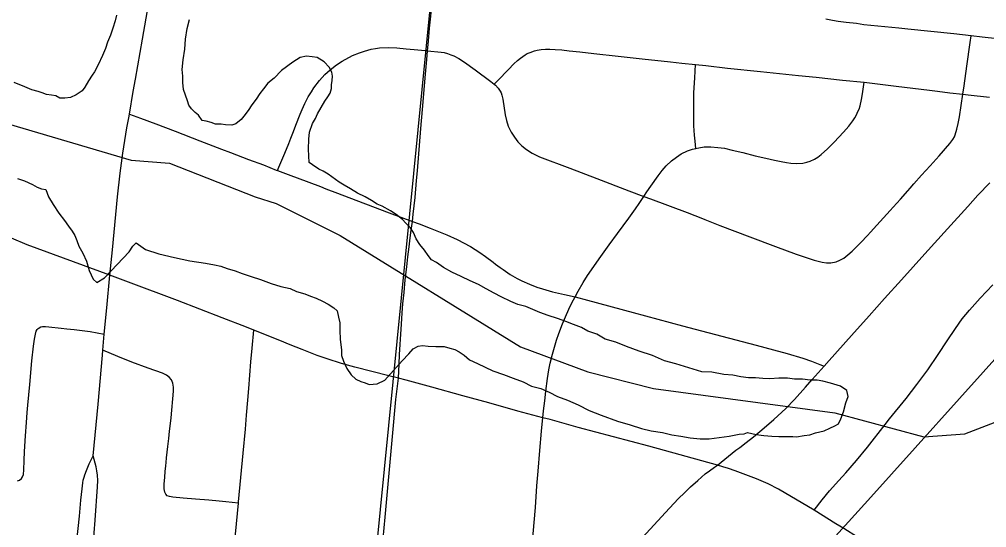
# Model space of a CAD drawing. Extents: x 0 to 1134, y 0 to 440.
# Drawn here: x 835.919 to 836.438, y 356.007 to 356.279 of the extents above; entities that cross this region are included whole.
import ezdxf

# ---------------------------------------------------------------- set-up
doc = ezdxf.new("R2010")
doc.units = 0
for name, color, linetype in [('GM_X_City_Street', 7, 'Continuous'), ('GM_X_County_Road', 7, 'Continuous'), ('GM_X_Major_River', 7, 'Continuous'), ('GM_X_Minor_River', 7, 'Continuous'), ('GM_X_Rail_Line', 7, 'Continuous'), ('GM_X_Section', 7, 'Continuous'), ('GM_X_State_Route', 7, 'Continuous')]:
    doc.layers.add(name, color=color, linetype=linetype)

msp = doc.modelspace()

# ---------------------------------------------------------------- linework, layer by layer
at = {"layer": 'GM_X_City_Street'}
for points in [[(836.50222, 356.26024), (836.49765, 356.26157), (836.49485, 356.26223), (836.49205, 356.26277), (836.48916, 356.26323), (836.486, 356.26359), (836.48372, 356.26392), (836.47868, 356.26449), (836.47409, 356.26499), (836.47112, 356.26531), (836.4352, 356.2691), (836.42922, 356.2698), (836.41988, 356.2709), (836.3953, 356.27341), (836.39042, 356.27391), (836.37178, 356.27583), (836.36784, 356.27641), (836.36223, 356.277), (836.358, 356.2775), (836.3549, 356.278), (836.35139, 356.27879)], [(836.35686, 356.14897), (836.35893, 356.14978), (836.36098, 356.15086), (836.3632, 356.1526), (836.36545, 356.15459), (836.37016, 356.15919), (836.37373, 356.16306), (836.37533, 356.16473), (836.37872, 356.16849), (836.38586, 356.17643), (836.38749, 356.17811), (836.39145, 356.1824), (836.39533, 356.18691), (836.39661, 356.18825), (836.39855, 356.19061), (836.40263, 356.19525), (836.4072, 356.20029), (836.41205, 356.20561), (836.41773, 356.21218), (836.41942, 356.21444), (836.42024, 356.21588), (836.42066, 356.21692), (836.42155, 356.21991), (836.42223, 356.22288), (836.42293, 356.22649), (836.42484, 356.23863), (836.42553, 356.24308), (836.42696, 356.25356), (836.42874, 356.26637), (836.42922, 356.2698)], [(836.05766, 356.19777), (836.05839, 356.19951), (836.06152, 356.20701), (836.06363, 356.2122), (836.06473, 356.21507), (836.06613, 356.21869), (836.06749, 356.22204), (836.0698, 356.22797), (836.07075, 356.23046), (836.07223, 356.23361), (836.07271, 356.23468), (836.07397, 356.23715), (836.07576, 356.23996), (836.0771, 356.24196), (836.0801, 356.2459), (836.08301, 356.24913), (836.08573, 356.25167), (836.08913, 356.25437), (836.09227, 356.25637), (836.09775, 356.25926), (836.10144, 356.26079), (836.10425, 356.26169), (836.10772, 356.2627), (836.11014, 356.26315), (836.11231, 356.26341), (836.11692, 356.26359), (836.12154, 356.26341), (836.12652, 356.263), (836.13084, 356.2626), (836.13663, 356.26198), (836.138, 356.2619), (836.14525, 356.26111), (836.14689, 356.26088), (836.14862, 356.26044), (836.15051, 356.25979), (836.15206, 356.25919), (836.15476, 356.2577), (836.15778, 356.25573), (836.16342, 356.25175), (836.17193, 356.24549), (836.17367, 356.24405), (836.17436, 356.24347), (836.17584, 356.24185), (836.17687, 356.24033), (836.17741, 356.23933), (836.17786, 356.23816), (836.17837, 356.23604), (836.17953, 356.2275), (836.1802, 356.22448), (836.18121, 356.22156), (836.18285, 356.21823), (836.1845, 356.21561), (836.18641, 356.21318), (836.18858, 356.21097), (836.19093, 356.20896), (836.19408, 356.207), (836.19797, 356.20507), (836.21428, 356.19908), (836.22871, 356.19357), (836.24586, 356.1869), (836.25389, 356.18393), (836.2575, 356.18259), (836.27709, 356.17527), (836.28537, 356.17205), (836.28651, 356.17161), (836.29198, 356.16948), (836.29462, 356.16842), (836.31062, 356.16226), (836.3244, 356.15715), (836.33545, 356.15302), (836.34516, 356.14977), (836.34932, 356.14866), (836.35166, 356.14839), (836.35396, 356.14843), (836.35686, 356.14897)], [(836.17367, 356.24405), (836.17557, 356.24603), (836.1813, 356.25192), (836.1842, 356.25481), (836.1861, 356.25662), (836.18777, 356.25795), (836.19025, 356.25962), (836.19144, 356.26034), (836.19289, 356.26099), (836.1952, 356.26177), (836.19678, 356.26215), (836.19881, 356.26248), (836.20113, 356.26269), (836.20357, 356.26269), (836.20629, 356.2626), (836.20985, 356.26233), (836.21389, 356.26188), (836.21958, 356.26125), (836.22702, 356.26042), (836.24006, 356.25898), (836.25456, 356.25731), (836.25641, 356.25718), (836.26822, 356.2559), (836.27419, 356.25527), (836.28147, 356.25455), (836.28705, 356.25394), (836.29873, 356.25264), (836.3163, 356.25074), (836.33676, 356.24857), (836.34626, 356.24766), (836.36021, 356.24621), (836.37198, 356.24503), (836.37768, 356.24431), (836.38901, 356.2429), (836.40684, 356.24078), (836.41116, 356.24027), (836.41787, 356.23944), (836.42484, 356.23863), (836.42761, 356.23831), (836.43898, 356.23698)], [(836.28175, 356.20959), (836.28131, 356.21348), (836.28095, 356.21661), (836.28073, 356.22175), (836.28057, 356.23015), (836.2807, 356.23942), (836.28111, 356.24745), (836.28147, 356.25455)], [(836.19395, 355.99724), (836.19576, 356.01735), (836.19657, 356.02898), (836.19724, 356.03677), (836.19819, 356.04787), (836.19907, 356.05829), (836.19958, 356.06383), (836.19975, 356.06546), (836.20014, 356.06907), (836.20081, 356.07445), (836.20141, 356.07974), (836.20222, 356.08647), (836.20294, 356.09113), (836.20365, 356.09456), (836.20486, 356.09951), (836.20704, 356.10692), (836.20827, 356.11044), (836.21022, 356.11568), (836.21181, 356.11937), (836.21371, 356.12361), (836.21527, 356.1269), (836.21705, 356.1302), (836.2187, 356.13326), (836.22143, 356.13781), (836.22375, 356.14155), (836.23073, 356.15176), (836.23528, 356.15802), (836.23982, 356.16409), (836.24579, 356.17227), (836.24932, 356.17732), (836.25134, 356.18005), (836.25389, 356.18393), (836.25547, 356.18633), (836.25761, 356.18945), (836.26155, 356.19501), (836.26367, 356.19773), (836.2659, 356.20026), (836.26872, 356.20299), (836.27135, 356.20501), (836.27388, 356.20663), (836.27732, 356.20835), (836.27984, 356.20916), (836.28175, 356.20959), (836.28338, 356.20996), (836.28611, 356.21037), (836.28974, 356.21047), (836.29358, 356.21017), (836.29702, 356.20966), (836.30126, 356.20875), (836.30683, 356.20744), (836.31349, 356.20572), (836.31915, 356.20431), (836.3239, 356.2033), (836.32744, 356.20259), (836.33027, 356.20208), (836.33269, 356.20178), (836.33552, 356.20157), (836.33896, 356.20178), (836.34118, 356.20218), (836.3429, 356.20279), (836.34533, 356.2039), (836.34715, 356.20501), (836.34886, 356.20643), (836.3523, 356.20936), (836.35583, 356.213), (836.36079, 356.21835), (836.36372, 356.22159), (836.36584, 356.22442), (836.36685, 356.22593), (836.36776, 356.22755), (836.36857, 356.22937), (836.36917, 356.23068), (836.36968, 356.2324), (836.37049, 356.23573), (836.37099, 356.23876), (836.37198, 356.24503)], [(835.97828, 356.22793), (835.98411, 356.22575), (835.99233, 356.22268), (836.0027, 356.2188), (836.01597, 356.21375), (836.02762, 356.20923), (836.0325, 356.20734), (836.04207, 356.20372), (836.05009, 356.20075), (836.05695, 356.19802), (836.05766, 356.19777), (836.06332, 356.19572), (836.07433, 356.19161), (836.08068, 356.18921), (836.08347, 356.18805), (836.08973, 356.18567), (836.09205, 356.1848), (836.1047, 356.17994), (836.11739, 356.17514), (836.12985, 356.17057), (836.13342, 356.16915), (836.13938, 356.16698), (836.14823, 356.16337), (836.15382, 356.16076), (836.16095, 356.15705), (836.16601, 356.1539), (836.16908, 356.15173), (836.17309, 356.1487), (836.17447, 356.14756), (836.17692, 356.14579), (836.17841, 356.14476), (836.18226, 356.14207), (836.18605, 356.1399), (836.18849, 356.13864), (836.19255, 356.13693), (836.19661, 356.13539), (836.1995, 356.1344), (836.20491, 356.13286), (836.21133, 356.13142), (836.21705, 356.1302), (836.22374, 356.12838), (836.24816, 356.12185), (836.2745, 356.11471), (836.28466, 356.11199), (836.31401, 356.10426), (836.32335, 356.10181), (836.33067, 356.09991), (836.33909, 356.0974), (836.34371, 356.09579), (836.34819, 356.09398), (836.35045, 356.09305)], [(836.29332, 356.04009), (836.30323, 356.04812), (836.30524, 356.04958), (836.30874, 356.05217), (836.31265, 356.05526), (836.31835, 356.06008), (836.32355, 356.06447), (836.32995, 356.07037), (836.33464, 356.07522), (836.34039, 356.08174), (836.34405, 356.08594), (836.35045, 356.09305), (836.35316, 356.09606), (836.36518, 356.10939), (836.37462, 356.1199), (836.38274, 356.12925), (836.39198, 356.1393), (836.40441, 356.15321), (836.41655, 356.16653), (836.42736, 356.17853), (836.4328, 356.1845), (836.43919, 356.19125)], [(836.34509, 356.01597), (836.34943, 356.02146), (836.3533, 356.02633), (836.35824, 356.0319), (836.36202, 356.036), (836.36779, 356.04246), (836.37367, 356.04964), (836.38315, 356.06187), (836.38547, 356.06477), (836.39445, 356.07582), (836.40015, 356.08314), (836.40598, 356.09115), (836.41158, 356.09935), (836.41637, 356.1066), (836.42088, 356.11329), (836.42448, 356.11832), (836.42836, 356.1231), (836.43409, 356.12948), (836.44079, 356.1365)], [(835.91828, 356.03162), (835.91943, 356.03207), (835.92038, 356.03284), (835.92107, 356.03385), (835.92148, 356.03501), (835.92171, 356.03747), (835.92184, 356.04246), (835.92211, 356.04742), (835.92261, 356.05581), (835.92304, 356.06287), (835.92343, 356.06815), (835.92383, 356.07214), (835.92498, 356.08328), (835.92601, 356.09584), (835.92683, 356.10377), (835.92735, 356.10757), (835.92786, 356.11015), (835.92827, 356.11169), (835.92886, 356.11268), (835.92932, 356.11315), (835.93087, 356.11401), (835.93161, 356.1142), (835.93272, 356.11435), (835.93339, 356.11432), (835.9351, 356.11413), (835.94168, 356.11335), (835.94473, 356.11302), (835.9487, 356.11258), (835.95717, 356.11163), (835.9648, 356.11015)], [(836.03273, 355.98345), (836.03508, 356.00315), (836.03672, 356.01974), (836.03679, 356.02046), (836.03928, 356.04644), (836.04049, 356.0594), (836.04099, 356.06684), (836.04167, 356.07487), (836.04223, 356.08106), (836.04335, 356.0953), (836.04405, 356.10274), (836.04496, 356.11226)], [(836.03672, 356.01974), (836.02999, 356.02036), (836.02628, 356.02071), (836.02073, 356.02132), (836.01374, 356.02192), (836.007, 356.02245), (836.00156, 356.02289), (835.99973, 356.02324), (835.99856, 356.02363), (835.99773, 356.0245), (835.9972, 356.02562), (835.99688, 356.02745), (835.99692, 356.02993), (835.9972, 356.03358), (835.9974, 356.03658), (835.99772, 356.03963), (835.9979, 356.04145), (835.99816, 356.04391), (835.99889, 356.05007), (835.99935, 356.05438), (835.99979, 356.0582), (836.00029, 356.06236), (836.00055, 356.06546), (836.00193, 356.07966), (836.00195, 356.08177), (836.00152, 356.08397), (836.00077, 356.08565), (835.99961, 356.08707), (835.99813, 356.08818), (835.9959, 356.08928), (835.98829, 356.09202), (835.97952, 356.09518), (835.97206, 356.09828), (835.96402, 356.10161)]]:
    msp.add_lwpolyline(points, dxfattribs=at)
at = {"layer": 'GM_X_County_Road'}
msp.add_line((835.96402, 356.10161), (835.9648, 356.11015), dxfattribs=at)
for points in [[(836.138, 356.2619), (836.13834, 356.26515), (836.13871, 356.26927), (836.13909, 356.27403), (836.13978, 356.28039), (836.14024, 356.28612), (836.14076, 356.29132), (836.14154, 356.29989), (836.14231, 356.30785), (836.14319, 356.31896), (836.14528, 356.34218), (836.14565, 356.34629)], [(835.97828, 356.22793), (835.98032, 356.24004), (835.98156, 356.24671), (835.98525, 356.26808), (835.98918, 356.29082)], [(836.12985, 356.17057), (836.13034, 356.17446), (836.13129, 356.18332), (836.13215, 356.19245), (836.13253, 356.19769), (836.13431, 356.22031), (836.13519, 356.23043), (836.13633, 356.24309), (836.13691, 356.24938), (836.13719, 356.25319), (836.13757, 356.25718), (836.138, 356.2619)], [(835.96779, 356.14167), (835.96912, 356.15524), (835.9719, 356.18371), (835.97332, 356.19627), (835.97472, 356.20714), (835.97695, 356.2206), (835.97795, 356.22601), (835.97828, 356.22793)], [(836.12238, 356.08663), (836.12283, 356.09412), (836.12299, 356.09932), (836.12389, 356.11293), (836.12424, 356.11831), (836.12444, 356.12154), (836.12481, 356.12649), (836.12539, 356.13248), (836.12606, 356.13934), (836.12681, 356.14619), (836.12739, 356.15152), (836.12805, 356.15695), (836.12853, 356.16019), (836.1291, 356.16466), (836.12985, 356.17057)], [(835.9648, 356.11015), (835.96609, 356.12433), (835.96779, 356.14167)], [(835.95883, 356.04503), (835.96146, 356.07271), (835.96379, 356.09901), (835.96402, 356.10161)], [(836.11215, 355.97549), (836.11315, 355.98933), (836.11524, 356.01219), (836.11928, 356.05539), (836.12108, 356.07516), (836.12238, 356.08663)], [(835.94935, 355.99202), (835.94998, 355.99793), (835.95146, 356.01272), (835.95221, 356.02128), (835.95286, 356.02737), (835.95325, 356.03061), (835.95353, 356.03207), (835.95397, 356.03363), (835.95442, 356.03493), (835.95521, 356.03719), (835.95677, 356.04067), (835.95883, 356.04503)], [(835.95887, 355.99699), (835.95998, 356.01053), (835.96118, 356.02841), (835.96128, 356.0319), (835.96115, 356.03462), (835.96076, 356.03696), (835.96037, 356.03916), (835.95883, 356.04503)], [(836.22543, 355.97052), (836.23779, 355.98443), (836.24909, 355.99682), (836.26544, 356.01471), (836.2722, 356.02196), (836.27575, 356.02547), (836.27888, 356.02839), (836.2828, 356.0319), (836.28679, 356.03533), (836.2891, 356.03703), (836.29165, 356.03894), (836.29332, 356.04009)]]:
    msp.add_lwpolyline(points, dxfattribs=at)
at = {"layer": 'GM_X_Major_River'}
msp.add_lwpolyline([(837.02259, 355.71807), (837.11173, 355.71807), (837.21666, 356.7033), (836.191, 356.80611), (836.09234, 355.81302)], close=True, dxfattribs=at)
at = {"layer": 'GM_X_Minor_River'}
for points in [[(835.97136, 356.28085), (835.97055, 356.27783), (835.96936, 356.27404), (835.96816, 356.27026), (835.96658, 356.26649), (835.96539, 356.26309), (835.96381, 356.25931), (835.96145, 356.25441), (835.95949, 356.25064), (835.95832, 356.24876), (835.95638, 356.24575), (835.95443, 356.24236), (835.95288, 356.24049), (835.94981, 356.23825), (835.94675, 356.23679), (835.9437, 356.23645), (835.94105, 356.2365), (835.93879, 356.23767), (835.93652, 356.23809), (835.93386, 356.23851), (835.9316, 356.23931), (835.92933, 356.24011), (835.92593, 356.24092), (835.92216, 356.2425)], [(836.07792, 356.22555), (836.0791, 356.22819), (836.08105, 356.23158), (836.083, 356.23497), (836.08456, 356.23722), (836.08573, 356.2391), (836.08653, 356.24175), (836.08656, 356.24365), (836.08697, 356.24592), (836.08701, 356.2482), (836.08667, 356.25049), (836.08519, 356.25317), (836.08257, 356.25587), (836.07882, 356.25822), (836.07617, 356.25864), (836.07314, 356.25907), (836.06971, 356.25836), (836.06587, 356.25576), (836.05972, 356.2513), (836.05586, 356.24718), (836.0524, 356.24458), (836.05008, 356.24158), (836.04814, 356.23895), (836.04619, 356.23594), (836.04387, 356.23294), (836.04192, 356.22993), (836.0396, 356.22693), (836.03805, 356.22505), (836.03536, 356.22281), (836.03307, 356.22209), (836.02965, 356.22215), (836.02738, 356.22256), (836.02434, 356.22261), (836.02208, 356.22341), (836.01943, 356.22421), (836.01716, 356.22463), (836.01531, 356.22732), (836.01343, 356.22887), (836.01157, 356.2308), (836.01008, 356.23272), (836.00936, 356.23501), (836.00826, 356.23807), (836.00718, 356.24113), (836.00686, 356.24493), (836.00691, 356.24836), (836.00659, 356.25178), (836.00705, 356.25709), (836.0079, 356.26278), (836.00836, 356.26809), (836.00921, 356.27378), (836.01043, 356.2787)], [(835.91325, 356.22285), (835.97924, 356.20329), (835.99969, 356.20173), (836.04561, 356.18371), (836.05692, 356.18007), (836.0911, 356.16304), (836.18777, 356.10335), (836.22392, 356.09008), (836.25902, 356.08101), (836.35625, 356.06803), (836.40379, 356.05529), (836.42582, 356.05674), (836.45832, 356.06938), (836.52731, 356.12346), (836.57791, 356.14978), (836.64883, 356.18634), (836.71954, 356.23163), (836.73148, 356.24088), (836.75129, 356.26365)], [(835.92216, 356.2425), (835.9165, 356.24487)], [(836.28892, 356.05415), (836.29425, 356.05482), (836.29957, 356.05549), (836.3049, 356.05655), (836.30757, 356.05688), (836.30947, 356.05761), (836.31401, 356.0564), (836.31818, 356.05595), (836.32235, 356.0555), (836.32614, 356.05544), (836.32994, 356.05538), (836.33373, 356.05532), (836.33563, 356.05529), (836.33982, 356.05598), (836.34286, 356.05631), (836.34591, 356.05741), (836.35049, 356.05847), (836.35355, 356.05994), (836.35622, 356.06104), (836.35814, 356.06215), (836.35932, 356.06479), (836.3609, 356.06857), (836.36211, 356.07349), (836.36331, 356.07689), (836.3626, 356.07994), (836.35922, 356.08228), (836.35393, 356.08388), (836.34977, 356.08509), (836.34674, 356.08552), (836.34484, 356.08555), (836.34295, 356.08558), (836.33878, 356.08603), (836.3346, 356.0861), (836.33081, 356.08654), (836.32626, 356.08661), (836.32132, 356.08631), (836.31752, 356.08637), (836.31373, 356.08681), (836.30994, 356.08687), (836.30577, 356.08732), (836.30161, 356.08815), (836.29668, 356.08861), (836.29025, 356.08986), (836.28493, 356.08994), (836.27096, 356.09435), (836.26491, 356.09596), (836.2585, 356.09873), (836.25132, 356.10113), (836.24453, 356.10352), (836.23887, 356.10589), (836.2332, 356.1075), (836.22869, 356.11023), (836.22378, 356.11183), (836.2204, 356.11379), (836.21625, 356.11537), (836.2121, 356.11696), (836.20757, 356.11856), (836.20266, 356.12015), (836.19813, 356.12175), (836.19436, 356.12333), (836.19058, 356.12491), (836.18643, 356.12612), (836.18266, 356.1277), (836.17738, 356.13007), (836.17361, 356.13203), (836.16947, 356.13437), (836.16534, 356.13672), (836.16081, 356.13869), (836.15592, 356.14105), (836.15102, 356.14341), (836.1465, 356.14577), (836.14275, 356.14849), (836.14011, 356.15005), (836.13825, 356.15236), (836.1364, 356.15505), (836.13379, 356.15814), (836.13194, 356.16121), (836.13048, 356.16465), (836.12862, 356.16734), (836.12638, 356.16966), (836.12451, 356.17159), (836.12114, 356.1743), (836.11813, 356.17625), (836.11361, 356.17861), (836.11098, 356.17979), (836.10797, 356.18174), (836.10458, 356.18369), (836.10044, 356.18566), (836.09668, 356.188), (836.0933, 356.18995), (836.09066, 356.19152), (836.08466, 356.19579), (836.08202, 356.19736), (836.07977, 356.19853), (836.07639, 356.20087), (836.07451, 356.20204), (836.07424, 356.20926), (836.07432, 356.21458), (836.07477, 356.21838), (836.07636, 356.22291), (836.07792, 356.22555)], [(835.91834, 356.19354), (835.92212, 356.19234), (835.92627, 356.19037), (835.9289, 356.18881), (835.93116, 356.18801), (835.93344, 356.18759), (835.93489, 356.18377), (835.93748, 356.17955), (835.94045, 356.17494), (835.94342, 356.17109), (835.94565, 356.16801), (835.94751, 356.16532), (835.94899, 356.16302), (835.95008, 356.16034), (835.95118, 356.15728), (835.95339, 356.15345), (835.95522, 356.14924), (835.95666, 356.14427), (835.95887, 356.13967), (835.96074, 356.13774), (835.96495, 356.14034), (835.96843, 356.14408), (835.97808, 356.15419), (835.98003, 356.1572), (835.98195, 356.15907), (835.98683, 356.15557), (835.99401, 356.15317), (836.00233, 356.15113), (836.01065, 356.14948), (836.01898, 356.14821), (836.02391, 356.14737), (836.02731, 356.14655), (836.03071, 356.14536), (836.03486, 356.14415), (836.03864, 356.14257), (836.04354, 356.14097), (836.04846, 356.13937), (836.05412, 356.13738), (836.05941, 356.13577), (836.06432, 356.13455), (836.06772, 356.13298), (836.07225, 356.13176), (836.07527, 356.13057), (836.07829, 356.12939), (836.08168, 356.12781), (836.08469, 356.12624), (836.0877, 356.12429), (836.08957, 356.12274), (836.09027, 356.11931), (836.09098, 356.11626), (836.09092, 356.11208), (836.09123, 356.10751), (836.09156, 356.10447), (836.09189, 356.1018), (836.09184, 356.09876), (836.09293, 356.0957), (836.09477, 356.09187), (836.097, 356.08841), (836.09962, 356.08609), (836.10225, 356.08491), (836.10452, 356.08411), (836.10679, 356.08331), (836.11097, 356.08363), (836.11517, 356.08546), (836.12445, 356.09595), (836.12792, 356.0997), (836.13024, 356.10232), (836.13293, 356.1038), (836.13521, 356.10414), (836.13824, 356.10371), (836.14241, 356.10364), (836.14697, 356.10357), (836.14999, 356.10276), (836.15264, 356.10196), (836.15489, 356.10078), (836.15752, 356.09884), (836.16052, 356.09651), (836.16466, 356.09454), (836.16881, 356.09258), (836.17295, 356.09061), (836.17862, 356.08862), (836.1839, 356.08663), (836.18918, 356.08464), (836.1937, 356.08229), (836.19862, 356.08107), (836.20314, 356.0791), (836.20766, 356.07674), (836.21294, 356.07476), (836.2186, 356.07239), (836.22462, 356.06925), (836.23104, 356.06686), (836.23972, 356.06368), (836.24652, 356.06167), (836.25256, 356.05967), (836.25786, 356.05845), (836.26392, 356.05759), (836.26883, 356.05637), (836.27376, 356.05553), (836.27868, 356.05469), (836.28399, 356.05422), (836.28892, 356.05415)]]:
    msp.add_lwpolyline(points, dxfattribs=at)
at = {"layer": 'GM_X_Rail_Line'}
msp.add_lwpolyline([(836.10022, 355.71807), (836.26134, 355.8972), (836.37381, 356.02111), (836.4483, 356.10388), (836.56491, 356.23217), (836.7044, 356.38651), (837.08226, 356.80389), (837.24511, 356.9828), (837.79404, 357.58913), (837.872, 357.67552)], dxfattribs=at)
at = {"layer": 'GM_X_Section'}
msp.add_lwpolyline([(836.191, 356.80611), (836.09234, 355.81302), (835.08863, 355.91109), (835.18938, 356.91551)], close=True, dxfattribs=at)
at = {"layer": 'GM_X_State_Route'}
msp.add_line((836.3568, 356.00868), (836.34509, 356.01597), dxfattribs=at)
for points in [[(836.29332, 356.04009), (836.25649, 356.0502), (836.21867, 356.06018), (836.20372, 356.06442), (836.19975, 356.06546), (836.1863, 356.06902), (836.17076, 356.07342), (836.15696, 356.0771), (836.14022, 356.08177), (836.12645, 356.08552), (836.12238, 356.08663), (836.1173, 356.08785), (836.09898, 356.09245), (836.09188, 356.09447), (836.08418, 356.09692), (836.07891, 356.09878), (836.07082, 356.10189), (836.06435, 356.1045), (836.05881, 356.1068), (836.04496, 356.11226), (836.04095, 356.11384), (836.02795, 356.11893), (836.00408, 356.12814), (835.97785, 356.13792), (835.96779, 356.14167), (835.92357, 356.15799), (835.91506, 356.16155)], [(836.34509, 356.01597), (836.32593, 356.0272), (836.32048, 356.03006), (836.31425, 356.03268), (836.30856, 356.03495), (836.30284, 356.03697), (836.29926, 356.03819), (836.29609, 356.03922), (836.29332, 356.04009)], [(836.4004, 355.98268), (836.39517, 355.98574), (836.3823, 355.99325), (836.36838, 356.00148), (836.36098, 356.00607), (836.3568, 356.00868)]]:
    msp.add_lwpolyline(points, dxfattribs=at)

doc.saveas('drawing.dxf')
